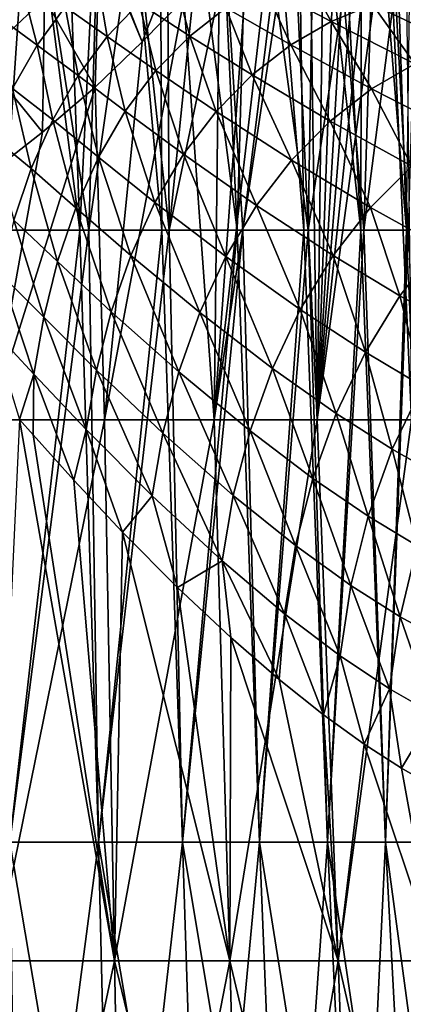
# Model space of a CAD drawing. Header units: metres. Extents: x -62 to 300, y -109 to 109.
# Tile 451 of 656: x 2.1 to 7.51, y 52.25 to 66.15. Entities that reach past the tile are written whole.
import ezdxf

# ---------------------------------------------------------------- set-up
doc = ezdxf.new("R2010")
doc.units = ezdxf.units.M
doc.layers.add('solid_500635', color=7, linetype='CONTINUOUS')

msp = doc.modelspace()

# ---------------------------------------------------------------- linework, layer by layer
at = {"layer": 'solid_500635'}
for points in [[(4.066057, 71.736977, -7.150564), (3.354808, 71.543137, -7.513019), (4.100422, 63.182438, -7.346172)], [(4.761378, 71.800903, -6.706778), (4.066057, 71.736977, -7.150564), (5.163287, 63.182438, -6.642302)], [(4.066057, 71.736977, -7.150564), (4.100422, 63.182438, -7.346172), (5.163287, 63.182438, -6.642302)], [(5.40658, 71.718979, -6.199647), (4.761378, 71.800903, -6.706778), (5.163287, 63.182438, -6.642302)], [(5.40658, 71.718979, -6.199647), (5.163287, 63.182438, -6.642302), (6.107603, 63.182438, -5.785922)], [(5.982655, 71.510323, -5.649284), (5.40658, 71.718979, -6.199647), (6.107603, 63.182438, -5.785922)], [(3.354808, 71.543137, -7.513019), (2.651461, 71.258827, -7.792735), (2.94341, 63.182438, -7.881373)], [(3.354808, 71.543137, -7.513019), (2.94341, 63.182438, -7.881373), (4.100422, 63.182438, -7.346172)], [(5.982655, 71.510323, -5.649284), (6.107603, 63.182438, -5.785922), (6.911686, 63.182438, -4.796697)], [(6.48439, 71.211044, -5.071441), (5.982655, 71.510323, -5.649284), (6.911686, 63.182438, -4.796697)], [(2.651461, 71.258827, -7.792735), (1.947988, 70.912491, -8.002246), (2.94341, 63.182438, -7.881373)], [(6.926635, 70.844452, -4.457282), (6.48439, 71.211044, -5.071441), (6.911686, 63.182438, -4.796697)], [(1.947988, 70.912491, -8.002246), (1.718816, 63.182438, -8.235616), (2.94341, 63.182438, -7.881373)], [(6.926635, 70.844452, -4.457282), (6.911686, 63.182438, -4.796697), (7.557076, 63.182438, -3.697338)], [(7.315115, 70.427216, -3.798837), (6.926635, 70.844452, -4.457282), (7.557076, 63.182438, -3.697338)], [(7.64598, 69.978027, -3.097243), (7.315115, 70.427216, -3.798837), (7.557076, 63.182438, -3.697338)], [(1.347371, 69.020355, 8.155051), (2.236627, 68.528236, 7.966772), (1.872084, 63.182438, 8.202134)], [(2.236627, 68.528236, 7.966772), (3.073639, 63.182438, 7.831503), (1.872084, 63.182438, 8.202134)], [(2.236627, 68.528236, 7.966772), (3.215212, 68.027199, 7.635392), (3.073639, 63.182438, 7.831503)], [(6.736992, 68.121735, -9.422852), (6.906537, 68.093407, -9.30002), (6.295321, 60.504406, -9.994057)], [(6.567943, 68.117546, -9.541557), (6.736992, 68.121735, -9.422852), (6.295321, 60.504406, -9.994057)], [(6.386235, 68.080185, -9.665035), (6.567943, 68.117546, -9.541557), (6.295321, 60.504406, -9.994057)], [(3.215212, 68.027199, 7.635392), (3.71759, 67.699524, 7.411463), (3.073639, 63.182438, 7.831503)], [(5.952927, 67.871063, -9.942852), (6.186107, 68.002594, -9.796227), (6.295321, 60.504406, -9.994057)], [(6.186107, 68.002594, -9.796227), (6.386235, 68.080185, -9.665035), (6.295321, 60.504406, -9.994057)], [(6.906537, 68.093407, -9.30002), (7.088627, 68.029778, -9.163641), (6.295321, 60.504406, -9.994057)], [(7.088627, 68.029778, -9.163641), (7.295154, 67.911423, -9.003262), (6.295321, 60.504406, -9.994057)], [(5.952927, 67.871063, -9.942852), (6.295321, 60.504406, -9.994057), (4.842099, 60.504406, -10.773408)], [(5.672553, 67.662659, -10.110525), (5.952927, 67.871063, -9.942852), (4.842099, 60.504406, -10.773408)], [(7.295154, 67.911423, -9.003262), (7.62584, 60.504406, -9.019912), (6.295321, 60.504406, -9.994057)], [(7.295154, 67.911423, -9.003262), (7.539214, 67.724869, -8.805102), (7.62584, 60.504406, -9.019912)], [(3.71759, 67.699524, 7.411463), (4.206534, 63.182438, 7.28593), (3.073639, 63.182438, 7.831503)], [(3.71759, 67.699524, 7.411463), (4.183919, 67.419502, 7.165586), (4.206534, 63.182438, 7.28593)], [(5.332616, 67.364594, -10.301234), (5.672553, 67.662659, -10.110525), (4.842099, 60.504406, -10.773408)], [(4.183919, 67.419502, 7.165586), (4.613797, 67.185982, 6.902903), (4.206534, 63.182438, 7.28593)], [(2.445186, 66.451012, -11.460456), (3.222211, 67.291969, -11.247676), (3.159353, 65.20282, -11.217307)], [(3.222211, 67.291969, -11.247676), (3.822498, 65.838898, -10.99087), (3.159353, 65.20282, -11.217307)], [(3.222211, 67.291969, -11.247676), (3.601828, 66.397438, -11.064909), (3.822498, 65.838898, -10.99087)], [(4.91487, 66.952858, -10.517338), (5.332616, 67.364594, -10.301234), (4.842099, 60.504406, -10.773408)], [(4.613797, 67.185982, 6.902903), (5.006572, 66.995285, 6.629002), (4.206534, 63.182438, 7.28593)], [(4.308434, 67.077637, -10.789546), (3.822498, 65.838898, -10.99087), (3.601828, 66.397438, -11.064909)], [(4.308434, 67.077637, -10.789546), (4.414676, 66.442856, -10.750117), (3.822498, 65.838898, -10.99087)], [(0.979434, 66.894707, -11.956519), (2.445186, 66.451012, -11.460456), (1.56013, 65.617645, -11.633586)], [(5.006572, 66.995285, 6.629002), (5.245462, 63.182438, 6.577601), (4.206534, 63.182438, 7.28593)], [(4.414676, 66.442856, -10.750117), (4.91487, 66.952858, -10.517338), (4.842099, 60.504406, -10.773408)], [(5.006572, 66.995285, 6.629002), (5.681818, 66.726257, 6.068847), (5.245462, 63.182438, 6.577601)], [(2.086479, 66.802025, 12.867932), (1.697253, 66.263145, 12.549863), (2.341826, 65.795738, 12.518625)], [(2.739701, 66.337006, 12.839159), (2.086479, 66.802025, 12.867932), (2.341826, 65.795738, 12.518625)], [(3.1793, 66.79644, 13.198299), (2.739701, 66.337006, 12.839159), (3.330928, 65.917168, 12.80323)], [(3.784534, 66.38488, 13.168923), (3.1793, 66.79644, 13.198299), (3.330928, 65.917168, 12.80323)], [(4.271079, 66.767281, 13.564917), (3.784534, 66.38488, 13.168923), (4.495579, 65.922134, 13.14192)], [(5.007694, 66.3228, 13.55438), (4.271079, 66.767281, 13.564917), (4.495579, 65.922134, 13.14192)], [(5.681818, 66.726257, 6.068847), (6.167215, 63.182438, 5.722339), (5.245462, 63.182438, 6.577601)], [(6.091488, 66.856041, 14.438674), (5.543062, 66.633591, 13.989899), (6.490874, 66.129707, 13.965838)], [(5.681818, 66.726257, 6.068847), (6.22243, 66.578522, 5.518516), (6.167215, 63.182438, 5.722339)], [(7.074253, 66.367294, 14.44146), (6.091488, 66.856041, 14.438674), (6.490874, 66.129707, 13.965838)], [(7.396471, 66.605354, 3.801862), (7.679985, 66.748543, 3.181668), (7.579912, 63.182438, 3.650293)], [(5.543062, 66.633591, 13.989899), (5.007694, 66.3228, 13.55438), (5.921206, 65.798935, 13.505888)], [(6.490874, 66.129707, 13.965838), (5.543062, 66.633591, 13.989899), (5.921206, 65.798935, 13.505888)], [(7.396471, 66.605354, 3.801862), (7.579912, 63.182438, 3.650293), (6.951202, 63.182438, 4.73925)], [(7.055477, 66.527397, 4.406067), (7.396471, 66.605354, 3.801862), (6.951202, 63.182438, 4.73925)], [(1.56013, 65.617645, -11.633586), (2.445186, 66.451012, -11.460456), (2.416229, 64.564964, -11.419086)], [(2.445186, 66.451012, -11.460456), (3.159353, 65.20282, -11.217307), (2.416229, 64.564964, -11.419086)], [(6.22243, 66.578522, 5.518516), (6.666167, 66.518127, 4.975855), (6.167215, 63.182438, 5.722339)], [(6.666167, 66.518127, 4.975855), (6.951202, 63.182438, 4.73925), (6.167215, 63.182438, 5.722339)], [(6.666167, 66.518127, 4.975855), (7.055477, 66.527397, 4.406067), (6.951202, 63.182438, 4.73925)], [(7.662501, 66.519096, 14.922726), (7.074253, 66.367294, 14.44146), (8.294726, 65.787643, 14.362634)], [(2.739701, 66.337006, 12.839159), (2.341826, 65.795738, 12.518625), (2.921181, 65.366447, 12.477511)], [(3.330928, 65.917168, 12.80323), (2.739701, 66.337006, 12.839159), (2.921181, 65.366447, 12.477511)], [(4.414676, 66.442856, -10.750117), (4.842099, 60.504406, -10.773408), (3.294499, 60.504406, -11.342773)], [(4.414676, 66.442856, -10.750117), (3.294499, 60.504406, -11.342773), (3.822498, 65.838898, -10.99087)], [(3.784534, 66.38488, 13.168923), (3.330928, 65.917168, 12.80323), (4.018154, 65.433907, 12.762126)], [(4.495579, 65.922134, 13.14192), (3.784534, 66.38488, 13.168923), (4.018154, 65.433907, 12.762126)], [(5.007694, 66.3228, 13.55438), (4.495579, 65.922134, 13.14192), (5.376062, 65.374031, 13.071516)], [(5.921206, 65.798935, 13.505888), (5.007694, 66.3228, 13.55438), (5.376062, 65.374031, 13.071516)], [(7.074253, 66.367294, 14.44146), (6.490874, 66.129707, 13.965838), (7.671431, 65.5317, 13.855578)], [(8.294726, 65.787643, 14.362634), (7.074253, 66.367294, 14.44146), (7.671431, 65.5317, 13.855578)], [(2.341826, 65.795738, 12.518625), (1.697253, 66.263145, 12.549863), (1.99312, 65.180847, 12.244764)], [(6.490874, 66.129707, 13.965838), (5.921206, 65.798935, 13.505888), (7.062252, 65.176491, 13.366891)], [(7.671431, 65.5317, 13.855578), (6.490874, 66.129707, 13.965838), (7.062252, 65.176491, 13.366891)], [(3.330928, 65.917168, 12.80323), (2.921181, 65.366447, 12.477511), (3.586757, 64.86071, 12.424539)], [(4.018154, 65.433907, 12.762126), (3.330928, 65.917168, 12.80323), (3.586757, 64.86071, 12.424539)], [(4.495579, 65.922134, 13.14192), (4.018154, 65.433907, 12.762126), (4.86745, 64.857971, 12.67256)], [(5.376062, 65.374031, 13.071516), (4.495579, 65.922134, 13.14192), (4.86745, 64.857971, 12.67256)], [(2.341826, 65.795738, 12.518625), (1.99312, 65.180847, 12.244764), (2.562819, 64.740898, 12.199669)], [(2.921181, 65.366447, 12.477511), (2.341826, 65.795738, 12.518625), (2.562819, 64.740898, 12.199669)], [(3.159353, 65.20282, -11.217307), (3.822498, 65.838898, -10.99087), (3.294499, 60.504406, -11.342773)], [(5.921206, 65.798935, 13.505888), (5.376062, 65.374031, 13.071516), (6.478742, 64.721954, 12.906671)], [(7.062252, 65.176491, 13.366891), (5.921206, 65.798935, 13.505888), (6.478742, 64.721954, 12.906671)], [(1.56013, 65.617645, -11.633586), (2.416229, 64.564964, -11.419086), (1.606815, 63.929474, -11.5801)], [(7.671431, 65.5317, 13.855578), (7.062252, 65.176491, 13.366891), (8.252223, 64.569809, 13.118277)], [(2.921181, 65.366447, 12.477511), (2.562819, 64.740898, 12.199669), (3.209243, 64.210968, 12.137049)], [(3.586757, 64.86071, 12.424539), (2.921181, 65.366447, 12.477511), (3.209243, 64.210968, 12.137049)], [(4.018154, 65.433907, 12.762126), (3.586757, 64.86071, 12.424539), (4.407277, 64.25399, 12.318793)], [(4.86745, 64.857971, 12.67256), (4.018154, 65.433907, 12.762126), (4.407277, 64.25399, 12.318793)], [(5.376062, 65.374031, 13.071516), (4.86745, 64.857971, 12.67256), (5.933564, 64.171989, 12.485044)], [(6.478742, 64.721954, 12.906671), (5.376062, 65.374031, 13.071516), (5.933564, 64.171989, 12.485044)], [(3.159353, 65.20282, -11.217307), (3.294499, 60.504406, -11.342773), (1.682686, 60.504406, -11.691057)], [(2.416229, 64.564964, -11.419086), (3.159353, 65.20282, -11.217307), (1.682686, 60.504406, -11.691057)], [(1.99312, 65.180847, 12.244764), (1.697465, 64.506981, 12.023521), (2.259685, 64.055061, 11.97568)], [(2.562819, 64.740898, 12.199669), (1.99312, 65.180847, 12.244764), (2.259685, 64.055061, 11.97568)], [(7.062252, 65.176491, 13.366891), (6.478742, 64.721954, 12.906671), (7.630103, 64.08593, 12.633145)], [(8.252223, 64.569809, 13.118277), (7.062252, 65.176491, 13.366891), (7.630103, 64.08593, 12.633145)], [(3.586757, 64.86071, 12.424539), (3.209243, 64.210968, 12.137049), (4.004052, 63.571133, 12.018308)], [(4.407277, 64.25399, 12.318793), (3.586757, 64.86071, 12.424539), (4.004052, 63.571133, 12.018308)], [(4.86745, 64.857971, 12.67256), (4.407277, 64.25399, 12.318793), (5.439295, 63.530762, 12.112077)], [(5.933564, 64.171989, 12.485044), (4.86745, 64.857971, 12.67256), (5.439295, 63.530762, 12.112077)], [(2.562819, 64.740898, 12.199669), (2.259685, 64.055061, 11.97568), (2.88968, 63.499443, 11.90575)], [(3.209243, 64.210968, 12.137049), (2.562819, 64.740898, 12.199669), (2.88968, 63.499443, 11.90575)], [(6.478742, 64.721954, 12.906671), (5.933564, 64.171989, 12.485044), (7.04845, 63.502018, 12.189548)], [(7.630103, 64.08593, 12.633145), (6.478742, 64.721954, 12.906671), (7.04845, 63.502018, 12.189548)], [(1.606815, 63.929474, -11.5801), (2.416229, 64.564964, -11.419086), (1.682686, 60.504406, -11.691057)], [(2.259685, 64.055061, 11.97568), (1.697465, 64.506981, 12.023521), (2.015391, 63.32383, 11.811401)], [(4.407277, 64.25399, 12.318793), (4.004052, 63.571133, 12.018308), (5.005239, 62.808121, 11.796124)], [(5.439295, 63.530762, 12.112077), (4.407277, 64.25399, 12.318793), (5.005239, 62.808121, 11.796124)], [(3.209243, 64.210968, 12.137049), (2.88968, 63.499443, 11.90575), (3.662583, 62.824749, 11.777363)], [(4.004052, 63.571133, 12.018308), (3.209243, 64.210968, 12.137049), (3.662583, 62.824749, 11.777363)], [(5.933564, 64.171989, 12.485044), (5.439295, 63.530762, 12.112077), (6.520506, 62.823315, 11.797873)], [(7.04845, 63.502018, 12.189548), (5.933564, 64.171989, 12.485044), (6.520506, 62.823315, 11.797873)], [(7.630103, 64.08593, 12.633145), (7.04845, 63.502018, 12.189548), (8.018025, 62.964661, 11.835175)], [(2.259685, 64.055061, 11.97568), (2.015391, 63.32383, 11.811401), (2.631903, 62.741249, 11.736623)], [(2.88968, 63.499443, 11.90575), (2.259685, 64.055061, 11.97568), (2.631903, 62.741249, 11.736623)], [(4.004052, 63.571133, 12.018308), (3.662583, 62.824749, 11.777363), (4.637149, 62.020119, 11.543682)], [(5.005239, 62.808121, 11.796124), (4.004052, 63.571133, 12.018308), (4.637149, 62.020119, 11.543682)], [(5.439295, 63.530762, 12.112077), (5.005239, 62.808121, 11.796124), (6.056415, 62.060581, 11.466749)], [(6.520506, 62.823315, 11.797873), (5.439295, 63.530762, 12.112077), (6.056415, 62.060581, 11.466749)], [(2.88968, 63.499443, 11.90575), (2.631903, 62.741249, 11.736623), (3.38745, 62.030514, 11.602109)], [(3.662583, 62.824749, 11.777363), (2.88968, 63.499443, 11.90575), (3.38745, 62.030514, 11.602109)], [(7.04845, 63.502018, 12.189548), (6.520506, 62.823315, 11.797873), (7.462815, 62.255054, 11.428817)], [(8.018025, 62.964661, 11.835175), (7.04845, 63.502018, 12.189548), (7.462815, 62.255054, 11.428817)], [(2.015391, 63.32383, 11.811401), (1.830264, 62.56284, 11.709658), (2.436504, 61.952251, 11.63272)], [(2.631903, 62.741249, 11.736623), (2.015391, 63.32383, 11.811401), (2.436504, 61.952251, 11.63272)], [(1.955154, 54.543747, -8.566088), (2.94341, 63.182438, -7.881373), (1.718816, 63.182438, -8.235616)], [(1.955154, 54.543747, 8.566088), (1.872084, 63.182438, 8.202134), (3.073639, 63.182438, 7.831503)], [(1.955154, 54.543747, 8.566088), (3.073639, 63.182438, 7.831503), (3.210025, 54.543747, 8.179011)], [(1.955154, 54.543747, -8.566088), (3.210025, 54.543747, -8.179011), (2.94341, 63.182438, -7.881373)], [(3.210025, 54.543747, -8.179011), (4.100422, 63.182438, -7.346172), (2.94341, 63.182438, -7.881373)], [(3.210025, 54.543747, 8.179011), (3.073639, 63.182438, 7.831503), (4.206534, 63.182438, 7.28593)], [(3.210025, 54.543747, 8.179011), (4.206534, 63.182438, 7.28593), (4.39319, 54.543747, 7.609229)], [(3.210025, 54.543747, -8.179011), (4.39319, 54.543747, -7.609229), (4.100422, 63.182438, -7.346172)], [(4.39319, 54.543747, -7.609229), (5.163287, 63.182438, -6.642302), (4.100422, 63.182438, -7.346172)], [(4.39319, 54.543747, 7.609229), (4.206534, 63.182438, 7.28593), (5.245462, 63.182438, 6.577601)], [(4.39319, 54.543747, 7.609229), (5.245462, 63.182438, 6.577601), (5.478219, 54.543747, 6.869469)], [(4.39319, 54.543747, -7.609229), (5.478219, 54.543747, -6.869469), (5.163287, 63.182438, -6.642302)], [(5.478219, 54.543747, -6.869469), (6.107603, 63.182438, -5.785922), (5.163287, 63.182438, -6.642302)], [(5.478219, 54.543747, 6.869469), (5.245462, 63.182438, 6.577601), (6.167215, 63.182438, 5.722339)], [(5.478219, 54.543747, 6.869469), (6.167215, 63.182438, 5.722339), (6.440873, 54.543747, 5.976257)], [(5.478219, 54.543747, -6.869469), (6.440873, 54.543747, -5.976257), (6.107603, 63.182438, -5.785922)], [(6.440873, 54.543747, -5.976257), (6.911686, 63.182438, -4.796697), (6.107603, 63.182438, -5.785922)], [(6.440873, 54.543747, 5.976257), (6.167215, 63.182438, 5.722339), (6.951202, 63.182438, 4.73925)], [(6.440873, 54.543747, 5.976257), (6.951202, 63.182438, 4.73925), (7.259648, 54.543747, 4.949544)], [(6.440873, 54.543747, -5.976257), (7.259648, 54.543747, -4.949544), (6.911686, 63.182438, -4.796697)], [(7.259648, 54.543747, -4.949544), (7.557076, 63.182438, -3.697338), (6.911686, 63.182438, -4.796697)], [(7.259648, 54.543747, 4.949544), (6.951202, 63.182438, 4.73925), (7.579912, 63.182438, 3.650293)], [(7.259648, 54.543747, 4.949544), (7.579912, 63.182438, 3.650293), (7.916255, 54.543747, 3.812268)], [(7.259648, 54.543747, -4.949544), (7.916255, 54.543747, -3.812268), (7.557076, 63.182438, -3.697338)], [(8.018025, 62.964661, 11.835175), (7.462815, 62.255054, 11.428817), (8.284237, 61.80463, 11.021092)], [(2.631903, 62.741249, 11.736623), (2.436504, 61.952251, 11.63272), (3.179924, 61.204853, 11.495763)], [(3.38745, 62.030514, 11.602109), (2.631903, 62.741249, 11.736623), (3.179924, 61.204853, 11.495763)], [(3.662583, 62.824749, 11.777363), (3.38745, 62.030514, 11.602109), (4.340551, 61.183125, 11.361141)], [(4.637149, 62.020119, 11.543682), (3.662583, 62.824749, 11.777363), (4.340551, 61.183125, 11.361141)], [(5.005239, 62.808121, 11.796124), (4.637149, 62.020119, 11.543682), (5.662952, 61.230621, 11.202888)], [(6.056415, 62.060581, 11.466749), (5.005239, 62.808121, 11.796124), (5.662952, 61.230621, 11.202888)], [(6.520506, 62.823315, 11.797873), (6.056415, 62.060581, 11.466749), (6.975257, 61.459076, 11.085566)], [(7.462815, 62.255054, 11.428817), (6.520506, 62.823315, 11.797873), (6.975257, 61.459076, 11.085566)], [(1.830264, 62.56284, 11.709658), (1.698179, 61.789185, 11.667375), (2.297708, 61.149849, 11.591392)], [(2.436504, 61.952251, 11.63272), (1.830264, 62.56284, 11.709658), (2.297708, 61.149849, 11.591392)], [(7.462815, 62.255054, 11.428817), (6.975257, 61.459076, 11.085566), (7.779006, 60.981831, 10.668336)], [(8.284237, 61.80463, 11.021092), (7.462815, 62.255054, 11.428817), (7.779006, 60.981831, 10.668336)], [(3.38745, 62.030514, 11.602109), (3.179924, 61.204853, 11.495763), (4.117643, 60.314243, 11.251973)], [(4.340551, 61.183125, 11.361141), (3.38745, 62.030514, 11.602109), (4.117643, 60.314243, 11.251973)], [(4.637149, 62.020119, 11.543682), (4.340551, 61.183125, 11.361141), (5.346684, 60.350552, 11.012885)], [(5.662952, 61.230621, 11.202888), (4.637149, 62.020119, 11.543682), (5.346684, 60.350552, 11.012885)], [(6.056415, 62.060581, 11.466749), (5.662952, 61.230621, 11.202888), (6.562996, 60.594147, 10.812211)], [(6.975257, 61.459076, 11.085566), (6.056415, 62.060581, 11.466749), (6.562996, 60.594147, 10.812211)], [(2.436504, 61.952251, 11.63272), (2.297708, 61.149849, 11.591392), (3.034781, 60.365673, 11.455835)], [(3.179924, 61.204853, 11.495763), (2.436504, 61.952251, 11.63272), (3.034781, 60.365673, 11.455835)], [(2.297708, 61.149849, 11.591392), (1.698179, 61.789185, 11.667375), (2.093151, 60.511162, 11.624313)], [(6.975257, 61.459076, 11.085566), (6.562996, 60.594147, 10.812211), (7.353528, 60.088547, 10.387051)], [(7.779006, 60.981831, 10.668336), (6.975257, 61.459076, 11.085566), (7.353528, 60.088547, 10.387051)], [(3.179924, 61.204853, 11.495763), (3.034781, 60.365673, 11.455835), (3.964081, 59.432007, 11.213974)], [(4.117643, 60.314243, 11.251973), (3.179924, 61.204853, 11.495763), (3.964081, 59.432007, 11.213974)], [(4.340551, 61.183125, 11.361141), (4.117643, 60.314243, 11.251973), (5.110837, 59.438183, 10.900457)], [(5.346684, 60.350552, 11.012885), (4.340551, 61.183125, 11.361141), (5.110837, 59.438183, 10.900457)], [(5.662952, 61.230621, 11.202888), (5.346684, 60.350552, 11.012885), (6.233475, 59.677986, 10.615424)], [(6.562996, 60.594147, 10.812211), (5.662952, 61.230621, 11.202888), (6.233475, 59.677986, 10.615424)], [(2.297708, 61.149849, 11.591392), (2.093151, 60.511162, 11.624313), (2.285798, 60.292576, 11.59682)], [(2.297708, 61.149849, 11.591392), (2.285798, 60.292576, 11.59682), (2.858815, 59.651363, 11.495969)], [(3.034781, 60.365673, 11.455835), (2.297708, 61.149849, 11.591392), (2.858815, 59.651363, 11.495969)], [(7.779006, 60.981831, 10.668336), (7.353528, 60.088547, 10.387051), (8.049273, 59.694778, 9.937699)], [(1.682686, 60.504406, -11.691057), (3.294499, 60.504406, -11.342773), (1.734242, 52.866737, -12.061921)], [(1.734242, 52.866737, 12.061921), (3.433181, 52.866737, 11.69234), (2.093151, 60.511162, 11.624313)], [(3.294499, 60.504406, -11.342773), (3.433181, 52.866737, -11.69234), (1.734242, 52.866737, -12.061921)], [(2.285798, 60.292576, 11.59682), (2.093151, 60.511162, 11.624313), (3.433181, 52.866737, 11.69234)], [(3.294499, 60.504406, -11.342773), (4.842099, 60.504406, -10.773408), (3.433181, 52.866737, -11.69234)], [(4.842099, 60.504406, -10.773408), (5.062229, 52.866737, -11.084736), (3.433181, 52.866737, -11.69234)], [(4.842099, 60.504406, -10.773408), (6.295321, 60.504406, -9.994057), (5.062229, 52.866737, -11.084736)], [(6.295321, 60.504406, -9.994057), (6.588225, 52.866737, -10.251479), (5.062229, 52.866737, -11.084736)], [(6.562996, 60.594147, 10.812211), (6.233475, 59.677986, 10.615424), (7.015914, 59.142933, 10.183859)], [(6.295321, 60.504406, -9.994057), (7.62584, 60.504406, -9.019912), (6.588225, 52.866737, -10.251479)], [(7.353528, 60.088547, 10.387051), (6.562996, 60.594147, 10.812211), (7.015914, 59.142933, 10.183859)], [(7.62584, 60.504406, -9.019912), (7.980104, 52.866737, -9.209532), (6.588225, 52.866737, -10.251479)], [(3.034781, 60.365673, 11.455835), (2.858815, 59.651363, 11.495969), (3.54644, 58.919727, 11.335376)], [(3.964081, 59.432007, 11.213974), (3.034781, 60.365673, 11.455835), (3.54644, 58.919727, 11.335376)], [(5.346684, 60.350552, 11.012885), (5.110837, 59.438183, 10.900457), (5.990805, 58.728985, 10.499058)], [(6.233475, 59.677986, 10.615424), (5.346684, 60.350552, 11.012885), (5.990805, 58.728985, 10.499058)], [(2.858815, 59.651363, 11.495969), (2.285798, 60.292576, 11.59682), (3.433181, 52.866737, 11.69234)], [(4.117643, 60.314243, 11.251973), (3.964081, 59.432007, 11.213974), (4.952096, 58.512703, 10.863707)], [(5.110837, 59.438183, 10.900457), (4.117643, 60.314243, 11.251973), (4.952096, 58.512703, 10.863707)], [(7.353528, 60.088547, 10.387051), (7.015914, 59.142933, 10.183859), (7.707584, 58.725967, 9.728374)], [(8.049273, 59.694778, 9.937699), (7.353528, 60.088547, 10.387051), (7.707584, 58.725967, 9.728374)], [(3.54644, 58.919727, 11.335376), (2.858815, 59.651363, 11.495969), (3.433181, 52.866737, 11.69234)], [(6.233475, 59.677986, 10.615424), (5.990805, 58.728985, 10.499058), (6.770969, 58.163757, 10.062665)], [(7.015914, 59.142933, 10.183859), (6.233475, 59.677986, 10.615424), (6.770969, 58.163757, 10.062665)], [(3.964081, 59.432007, 11.213974), (3.54644, 58.919727, 11.335376), (4.322219, 58.137741, 11.100111)], [(4.952096, 58.512703, 10.863707), (3.964081, 59.432007, 11.213974), (4.322219, 58.137741, 11.100111)], [(5.110837, 59.438183, 10.900457), (4.952096, 58.512703, 10.863707), (5.832573, 57.766804, 10.461474)], [(5.990805, 58.728985, 10.499058), (5.110837, 59.438183, 10.900457), (5.832573, 57.766804, 10.461474)], [(7.015914, 59.142933, 10.183859), (6.770969, 58.163757, 10.062665), (7.463539, 57.722683, 9.601514)], [(7.707584, 58.725967, 9.728374), (7.015914, 59.142933, 10.183859), (7.463539, 57.722683, 9.601514)], [(3.54644, 58.919727, 11.335376), (3.433181, 52.866737, 11.69234), (5.062229, 52.866737, 11.084736)], [(4.322219, 58.137741, 11.100111), (3.54644, 58.919727, 11.335376), (5.062229, 52.866737, 11.084736)], [(5.990805, 58.728985, 10.499058), (5.832573, 57.766804, 10.461474), (6.617038, 57.170979, 10.02208)], [(6.770969, 58.163757, 10.062665), (5.990805, 58.728985, 10.499058), (6.617038, 57.170979, 10.02208)], [(7.707584, 58.725967, 9.728374), (7.463539, 57.722683, 9.601514), (8.082292, 57.386822, 9.121107)], [(4.952096, 58.512703, 10.863707), (4.322219, 58.137741, 11.100111), (5.073846, 57.431801, 10.813388)], [(4.952096, 58.512703, 10.863707), (5.073846, 57.431801, 10.813388), (5.756528, 56.839111, 10.498313)], [(5.832573, 57.766804, 10.461474), (4.952096, 58.512703, 10.863707), (5.756528, 56.839111, 10.498313)], [(5.073846, 57.431801, 10.813388), (4.322219, 58.137741, 11.100111), (5.062229, 52.866737, 11.084736)], [(6.770969, 58.163757, 10.062665), (6.617038, 57.170979, 10.02208), (7.316114, 56.704926, 9.55601)], [(7.463539, 57.722683, 9.601514), (6.770969, 58.163757, 10.062665), (7.316114, 56.704926, 9.55601)], [(5.832573, 57.766804, 10.461474), (5.756528, 56.839111, 10.498313), (6.382737, 56.340012, 10.15885)], [(6.617038, 57.170979, 10.02208), (5.832573, 57.766804, 10.461474), (6.382737, 56.340012, 10.15885)], [(7.463539, 57.722683, 9.601514), (7.316114, 56.704926, 9.55601), (7.942279, 56.34919, 9.069194)], [(8.082292, 57.386822, 9.121107), (7.463539, 57.722683, 9.601514), (7.942279, 56.34919, 9.069194)], [(5.073846, 57.431801, 10.813388), (5.062229, 52.866737, 11.084736), (6.588225, 52.866737, 10.251479)], [(5.756528, 56.839111, 10.498313), (5.073846, 57.431801, 10.813388), (6.588225, 52.866737, 10.251479)], [(6.617038, 57.170979, 10.02208), (6.382737, 56.340012, 10.15885), (6.957068, 55.925781, 9.800113)], [(7.316114, 56.704926, 9.55601), (6.617038, 57.170979, 10.02208), (6.957068, 55.925781, 9.800113)], [(6.382737, 56.340012, 10.15885), (5.756528, 56.839111, 10.498313), (6.588225, 52.866737, 10.251479)], [(7.316114, 56.704926, 9.55601), (6.957068, 55.925781, 9.800113), (7.483825, 55.584911, 9.426369)], [(7.942279, 56.34919, 9.069194), (7.316114, 56.704926, 9.55601), (7.483825, 55.584911, 9.426369)], [(6.957068, 55.925781, 9.800113), (6.382737, 56.340012, 10.15885), (6.588225, 52.866737, 10.251479)], [(7.942279, 56.34919, 9.069194), (7.483825, 55.584911, 9.426369), (7.968096, 55.309452, 9.039875)], [(6.957068, 55.925781, 9.800113), (6.588225, 52.866737, 10.251479), (7.980104, 52.866737, 9.209532)], [(7.483825, 55.584911, 9.426369), (6.957068, 55.925781, 9.800113), (7.980104, 52.866737, 9.209532)], [(7.968096, 55.309452, 9.039875), (7.483825, 55.584911, 9.426369), (7.980104, 52.866737, 9.209532)], [(1.955154, 54.543747, 8.566088), (3.210025, 54.543747, 8.179011), (2.079355, 45.915028, 9.11025)], [(3.413943, 45.915028, -8.698584), (3.210025, 54.543747, -8.179011), (1.955154, 54.543747, -8.566088)], [(2.079355, 45.915028, -9.11025), (3.413943, 45.915028, -8.698584), (1.955154, 54.543747, -8.566088)], [(3.210025, 54.543747, 8.179011), (3.413943, 45.915028, 8.698584), (2.079355, 45.915028, 9.11025)], [(3.210025, 54.543747, 8.179011), (4.39319, 54.543747, 7.609229), (3.413943, 45.915028, 8.698584)], [(4.672268, 45.915028, -8.092606), (4.39319, 54.543747, -7.609229), (3.210025, 54.543747, -8.179011)], [(3.413943, 45.915028, -8.698584), (4.672268, 45.915028, -8.092606), (3.210025, 54.543747, -8.179011)], [(4.39319, 54.543747, 7.609229), (4.672268, 45.915028, 8.092606), (3.413943, 45.915028, 8.698584)], [(4.39319, 54.543747, 7.609229), (5.478219, 54.543747, 6.869469), (4.672268, 45.915028, 8.092606)], [(5.826223, 45.915028, -7.305853), (5.478219, 54.543747, -6.869469), (4.39319, 54.543747, -7.609229)], [(4.672268, 45.915028, -8.092606), (5.826223, 45.915028, -7.305853), (4.39319, 54.543747, -7.609229)], [(5.478219, 54.543747, 6.869469), (5.826223, 45.915028, 7.305853), (4.672268, 45.915028, 8.092606)], [(5.478219, 54.543747, 6.869469), (6.440873, 54.543747, 5.976257), (5.826223, 45.915028, 7.305853)], [(6.85003, 45.915028, -6.355899), (6.440873, 54.543747, -5.976257), (5.478219, 54.543747, -6.869469)], [(5.826223, 45.915028, -7.305853), (6.85003, 45.915028, -6.355899), (5.478219, 54.543747, -6.869469)], [(6.440873, 54.543747, 5.976257), (6.85003, 45.915028, 6.355899), (5.826223, 45.915028, 7.305853)], [(6.440873, 54.543747, 5.976257), (7.259648, 54.543747, 4.949544), (6.85003, 45.915028, 6.355899)], [(7.720819, 45.915028, -5.263965), (7.259648, 54.543747, -4.949544), (6.440873, 54.543747, -5.976257)], [(6.85003, 45.915028, -6.355899), (7.720819, 45.915028, -5.263965), (6.440873, 54.543747, -5.976257)], [(7.259648, 54.543747, 4.949544), (7.720819, 45.915028, 5.263965), (6.85003, 45.915028, 6.355899)], [(7.259648, 54.543747, 4.949544), (7.916255, 54.543747, 3.812268), (7.720819, 45.915028, 5.263965)], [(8.419136, 45.915028, -4.054442), (7.916255, 54.543747, -3.812268), (7.259648, 54.543747, -4.949544)], [(7.720819, 45.915028, -5.263965), (8.419136, 45.915028, -4.054442), (7.259648, 54.543747, -4.949544)], [(3.579722, 45.23761, 12.191413), (3.433181, 52.866737, 11.69234), (1.734242, 52.866737, 12.061921)], [(1.808267, 45.23761, 12.57677), (3.579722, 45.23761, 12.191413), (1.734242, 52.866737, 12.061921)], [(1.808267, 45.23761, -12.57677), (1.734242, 52.866737, -12.061921), (3.433181, 52.866737, -11.69234)], [(3.579722, 45.23761, -12.191413), (1.808267, 45.23761, -12.57677), (3.433181, 52.866737, -11.69234)], [(5.278305, 45.23761, 11.557875), (5.062229, 52.866737, 11.084736), (3.433181, 52.866737, 11.69234)], [(3.579722, 45.23761, 12.191413), (5.278305, 45.23761, 11.557875), (3.433181, 52.866737, 11.69234)], [(3.579722, 45.23761, -12.191413), (3.433181, 52.866737, -11.69234), (5.062229, 52.866737, -11.084736)], [(5.278305, 45.23761, -11.557875), (3.579722, 45.23761, -12.191413), (5.062229, 52.866737, -11.084736)], [(6.869436, 45.23761, 10.689051), (6.588225, 52.866737, 10.251479), (5.062229, 52.866737, 11.084736)], [(5.278305, 45.23761, 11.557875), (6.869436, 45.23761, 10.689051), (5.062229, 52.866737, 11.084736)], [(5.278305, 45.23761, -11.557875), (5.062229, 52.866737, -11.084736), (6.588225, 52.866737, -10.251479)], [(6.869436, 45.23761, -10.689051), (5.278305, 45.23761, -11.557875), (6.588225, 52.866737, -10.251479)], [(8.320725, 45.23761, 9.60263), (7.980104, 52.866737, 9.209532), (6.588225, 52.866737, 10.251479)], [(6.869436, 45.23761, 10.689051), (8.320725, 45.23761, 9.60263), (6.588225, 52.866737, 10.251479)], [(6.869436, 45.23761, -10.689051), (6.588225, 52.866737, -10.251479), (7.980104, 52.866737, -9.209532)], [(8.320725, 45.23761, -9.60263), (6.869436, 45.23761, -10.689051), (7.980104, 52.866737, -9.209532)]]:
    msp.add_3dface(points, dxfattribs=at)

doc.saveas('drawing.dxf')
